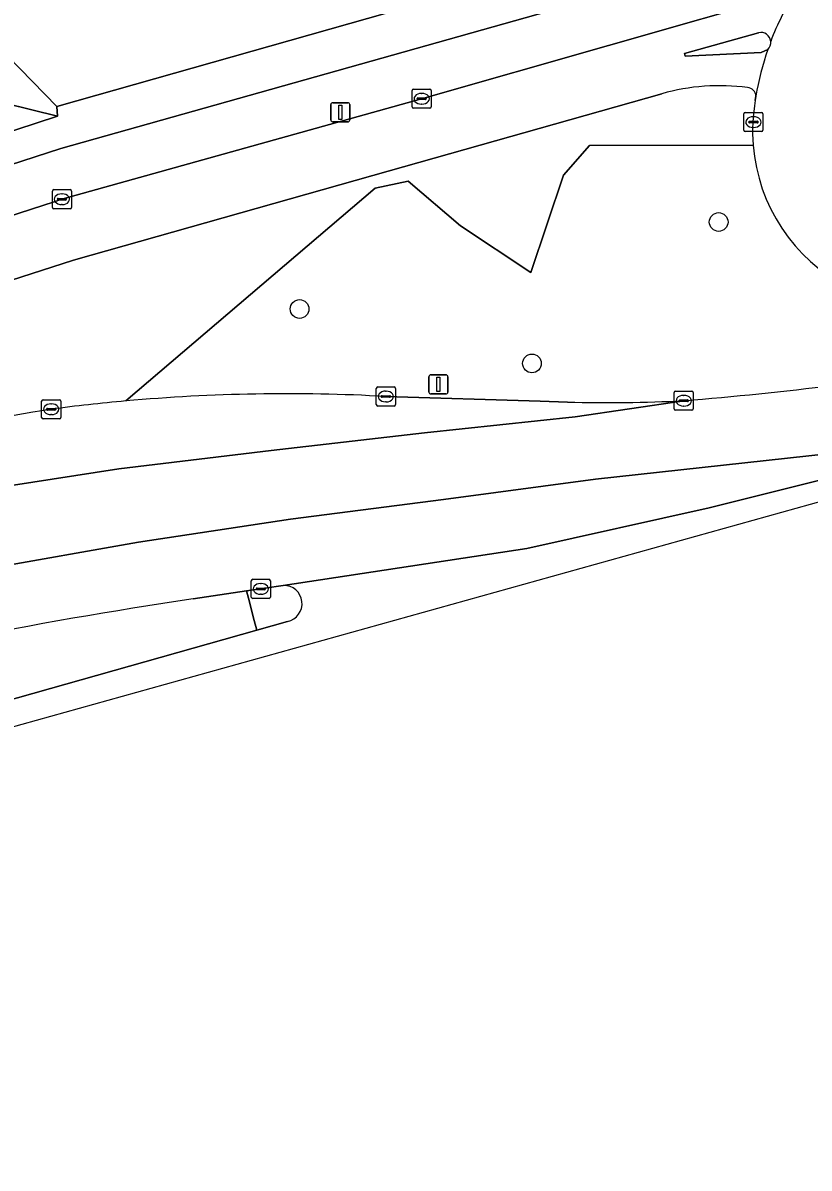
# Model space of a CAD drawing. Extents: x 159626 to 160723, y 388173 to 389416.
# Drawn here: x 159782.2 to 159823.3, y 388178 to 388237.9 of the extents above; entities that cross this region are included whole.
import ezdxf

# ---------------------------------------------------------------- set-up
doc = ezdxf.new("R2010")
doc.units = 0
for name, color, linetype in [('IMGEO_Berm_groen', 7, 'Continuous'), ('IMGEO_Boom', 7, 'Continuous'), ('IMGEO_Fietspad_open', 7, 'Continuous'), ('IMGEO_Groenvoorziening', 7, 'Continuous'), ('IMGEO_Kolk', 7, 'Continuous'), ('IMGEO_Lichtmast', 7, 'Continuous'), ('IMGEO_Loofbos', 7, 'Continuous'), ('IMGEO_Rijbaan_lokaal_open', 7, 'Continuous'), ('IMGEO_Rijbaan_regionaal_gesloten', 7, 'Continuous'), ('IMGEO_Verkeerseiland_groen', 7, 'Continuous'), ('IMGEO_Verkeerseiland_open', 7, 'Continuous'), ('IMGEO_Voetpad_open', 7, 'Continuous')]:
    doc.layers.add(name, color=color, linetype=linetype)

msp = doc.modelspace()

# ---------------------------------------------------------------- linework, layer by layer
at = {"layer": 'IMGEO_Berm_groen'}
for points in [[(159839.772, 388246.983), (159839.11, 388249.163), (159836.863, 388248.526), (159783.949, 388233.524), (159783.971, 388233.009), (159753.661, 388223.087), (159706.375, 388210.063), (159713.72, 388213.419), (159703.872, 388211.198), (159696.727, 388207.495), (159696.998, 388206.367), (159699.698, 388206.901)], [(159755.968, 388222.214), (159767.275, 388225.855), (159784.145, 388231.332), (159839.772, 388246.983)], [(159815.575, 388234.187), (159800.46, 388229.908), (159784.816, 388225.479), (159760.765, 388217.733), (159753.42, 388215.443), (159716.557, 388205.279), (159707.14, 388202.733)], [(159820.467, 388233.837), (159820.501, 388234.059)], [(159787.551, 388218.124), (159800.593, 388229.244), (159802.32, 388229.617), (159805.055, 388227.285), (159808.732, 388224.841), (159810.436, 388229.931), (159811.804, 388231.478), (159820.354, 388231.5)]]:
    msp.add_lwpolyline(points, dxfattribs=at)
msp.add_lwpolyline([(159753.661, 388223.087), (159783.971, 388233.009), (159779.865, 388234.029), (159774.543, 388232.126), (159752.364, 388224.196), (159739.836, 388220.702), (159713.72, 388213.419), (159706.375, 388210.063)], close=True, dxfattribs=at)
for centre, radius, start, end in [((159818.601, 388223.457), 11.149, 82.4549, 105.74898), ((159820.019, 388234.028), 0.483, 3.6914, 84.49804), ((159829.416, 388232.233), 9.092, 169.83867, 184.62485), ((159807.736, 388065.275), 154.306, 98.97994, 104.78831), ((159795.693, 388127.222), 91.266, 95.11803, 97.58171)]:
    msp.add_arc(centre, radius, start, end, dxfattribs=at)
at = {"layer": 'IMGEO_Boom'}
for centre in [(159818.551, 388227.481), (159796.637, 388222.933), (159808.788, 388220.088)]:
    msp.add_circle(centre, 0.489, dxfattribs=at)
at = {"layer": 'IMGEO_Fietspad_open'}
for points in [[(159822.575, 388239.522), (159803.017, 388233.924), (159784.206, 388228.672), (159783.809, 388228.543), (159760.201, 388220.898)], [(159821.115, 388236.497), (159820.767, 388236.351), (159816.804, 388236.15), (159816.762, 388236.287), (159820.64, 388237.379)], [(159800.46, 388229.908), (159815.575, 388234.187)], [(159707.14, 388202.733), (159716.557, 388205.279), (159753.42, 388215.443), (159760.765, 388217.733), (159784.816, 388225.479), (159800.46, 388229.908)]]:
    msp.add_lwpolyline(points, dxfattribs=at)
for centre, radius, start, end in [((159834.742, 388231.79), 14.416, 147.56471, 159.12875), ((159820.754, 388236.871), 0.521, 6.04136, 102.69484), ((159834.822, 388231.749), 14.506, 160.89289, 170.83564), ((159818.601, 388223.457), 11.149, 82.4549, 105.74898), ((159820.019, 388234.028), 0.483, 3.6914, 84.49804)]:
    msp.add_arc(centre, radius, start, end, dxfattribs=at)
at = {"layer": 'IMGEO_Groenvoorziening'}
for points in [[(159779.865, 388234.029), (159783.971, 388233.009), (159783.949, 388233.524), (159780.076, 388237.482)], [(159820.354, 388231.5), (159811.804, 388231.478), (159810.436, 388229.931), (159808.732, 388224.841), (159805.055, 388227.285), (159802.32, 388229.617), (159800.593, 388229.244), (159787.551, 388218.124)], [(159801.15, 388218.358), (159809.221, 388218.113), (159810.655, 388218.069)]]:
    msp.add_lwpolyline(points, dxfattribs=at)
for centre, radius, start, end in [((159829.499, 388232.226), 9.173, 184.53734, 242.57855), ((159801.674, 388402.337), 184.813, 274.67141, 279.5624), ((159795.959, 388124.777), 93.725, 86.82488, 95.14672), ((159812.825, 388294.195), 76.157, 268.36716, 272.93539)]:
    msp.add_arc(centre, radius, start, end, dxfattribs=at)
at = {"layer": 'IMGEO_Kolk'}
for p, q in [((159802.595, 388234.425), (159803.447, 388234.425)), ((159802.52, 388233.499), (159802.52, 388234.351)), ((159802.779, 388233.919), (159802.779, 388233.931)), ((159803.217, 388233.882), (159802.819, 388233.882)), ((159802.822, 388233.968), (159803.22, 388233.968)), ((159803.008, 388234.205), (159803.033, 388234.205)), ((159803.263, 388233.931), (159803.263, 388233.919)), ((159803.521, 388234.351), (159803.521, 388233.499)), ((159803.447, 388233.425), (159802.595, 388233.425)), ((159803.031, 388233.645), (159803.006, 388233.645)), ((159819.867, 388232.28), (159819.867, 388233.132)), ((159819.942, 388233.206), (159820.794, 388233.206)), ((159820.126, 388232.7), (159820.126, 388232.712)), ((159820.564, 388232.663), (159820.166, 388232.663)), ((159820.169, 388232.749), (159820.567, 388232.749)), ((159820.355, 388232.986), (159820.38, 388232.986)), ((159820.61, 388232.712), (159820.61, 388232.7)), ((159820.868, 388233.132), (159820.868, 388232.28)), ((159820.794, 388232.206), (159819.942, 388232.206)), ((159820.378, 388232.426), (159820.353, 388232.426)), ((159783.709, 388228.247), (159783.709, 388229.099)), ((159783.784, 388229.173), (159784.636, 388229.173)), ((159784.71, 388229.099), (159784.71, 388228.247)), ((159783.968, 388228.667), (159783.968, 388228.679)), ((159784.406, 388228.63), (159784.008, 388228.63)), ((159784.011, 388228.716), (159784.409, 388228.716)), ((159784.197, 388228.953), (159784.222, 388228.953)), ((159784.452, 388228.679), (159784.452, 388228.667)), ((159784.636, 388228.173), (159783.784, 388228.173)), ((159784.22, 388228.393), (159784.195, 388228.393)), ((159800.724, 388218.858), (159801.576, 388218.858)), ((159800.649, 388217.932), (159800.649, 388218.784)), ((159800.908, 388218.352), (159800.908, 388218.364)), ((159801.346, 388218.315), (159800.948, 388218.315)), ((159800.951, 388218.401), (159801.349, 388218.401)), ((159801.137, 388218.638), (159801.162, 388218.638)), ((159801.392, 388218.364), (159801.392, 388218.352)), ((159801.65, 388218.784), (159801.65, 388217.932)), ((159816.224, 388217.712), (159816.224, 388218.564)), ((159816.299, 388218.638), (159817.151, 388218.638)), ((159816.712, 388218.418), (159816.737, 388218.418)), ((159817.225, 388218.564), (159817.225, 388217.712)), ((159783.15, 388217.264), (159783.15, 388218.116)), ((159783.225, 388218.19), (159784.077, 388218.19)), ((159783.409, 388217.684), (159783.409, 388217.696)), ((159783.847, 388217.647), (159783.449, 388217.647)), ((159783.452, 388217.733), (159783.85, 388217.733)), ((159783.638, 388217.97), (159783.663, 388217.97)), ((159783.893, 388217.696), (159783.893, 388217.684)), ((159784.151, 388218.116), (159784.151, 388217.264)), ((159801.576, 388217.858), (159800.724, 388217.858)), ((159801.16, 388218.078), (159801.135, 388218.078)), ((159816.483, 388218.132), (159816.483, 388218.144)), ((159816.921, 388218.095), (159816.523, 388218.095)), ((159816.526, 388218.181), (159816.924, 388218.181)), ((159816.735, 388217.858), (159816.71, 388217.858)), ((159816.967, 388218.144), (159816.967, 388218.132)), ((159784.077, 388217.19), (159783.225, 388217.19)), ((159783.661, 388217.41), (159783.636, 388217.41)), ((159817.151, 388217.638), (159816.299, 388217.638)), ((159794.11, 388207.875), (159794.11, 388208.727)), ((159794.185, 388208.801), (159795.037, 388208.801)), ((159795.111, 388208.727), (159795.111, 388207.875)), ((159794.369, 388208.295), (159794.369, 388208.307)), ((159794.807, 388208.258), (159794.409, 388208.258)), ((159794.412, 388208.344), (159794.81, 388208.344)), ((159794.598, 388208.581), (159794.623, 388208.581)), ((159794.853, 388208.307), (159794.853, 388208.295)), ((159795.037, 388207.801), (159794.185, 388207.801)), ((159794.621, 388208.021), (159794.596, 388208.021))]:
    msp.add_line(p, q, dxfattribs=at)
for points in [[(159802.595, 388234.425), (159803.447, 388234.425)], [(159802.52, 388233.499), (159802.52, 388234.351)], [(159803.521, 388234.351), (159803.521, 388233.499)], [(159803.447, 388233.425), (159802.595, 388233.425)], [(159819.867, 388232.28), (159819.867, 388233.132)], [(159819.942, 388233.206), (159820.794, 388233.206)], [(159820.868, 388233.132), (159820.868, 388232.28)], [(159820.794, 388232.206), (159819.942, 388232.206)], [(159783.709, 388228.247), (159783.709, 388229.099)], [(159783.784, 388229.173), (159784.636, 388229.173)], [(159784.71, 388229.099), (159784.71, 388228.247)], [(159784.636, 388228.173), (159783.784, 388228.173)], [(159800.724, 388218.858), (159801.576, 388218.858)], [(159800.649, 388217.932), (159800.649, 388218.784)], [(159801.65, 388218.784), (159801.65, 388217.932)], [(159816.224, 388217.712), (159816.224, 388218.564)], [(159816.299, 388218.638), (159817.151, 388218.638)], [(159817.225, 388218.564), (159817.225, 388217.712)], [(159783.15, 388217.264), (159783.15, 388218.116)], [(159783.225, 388218.19), (159784.077, 388218.19)], [(159784.151, 388218.116), (159784.151, 388217.264)], [(159801.576, 388217.858), (159800.724, 388217.858)], [(159784.077, 388217.19), (159783.225, 388217.19)], [(159817.151, 388217.638), (159816.299, 388217.638)], [(159794.11, 388207.875), (159794.11, 388208.727)], [(159794.185, 388208.801), (159795.037, 388208.801)], [(159795.111, 388208.727), (159795.111, 388207.875)], [(159795.037, 388207.801), (159794.185, 388207.801)]]:
    msp.add_lwpolyline(points, dxfattribs=at)
for centre, radius, start, end in [((159802.597, 388234.349), 0.0765, 91.55205, 178.44795), ((159802.597, 388234.349), 0.0765, 91.55205, 178.44795), ((159803.445, 388234.349), 0.0765, 1.55205, 88.44795), ((159803.445, 388234.349), 0.0765, 1.55205, 88.44795), ((159802.819, 388233.928), 0.0403, 85.87752, 175.75265), ((159802.816, 388233.918), 0.0366, 178.93798, 274.71019), ((159803.22, 388233.925), 0.043, 264.86636, 352.45326), ((159803.224, 388233.93), 0.0386, 1.73085, 96.63898), ((159802.597, 388233.501), 0.0765, 181.55205, 268.44795), ((159802.597, 388233.501), 0.0765, 181.55205, 268.44795), ((159803.445, 388233.501), 0.0765, 271.55205, 358.44795), ((159803.445, 388233.501), 0.0765, 271.55205, 358.44795), ((159819.944, 388233.13), 0.0765, 91.55205, 178.44795), ((159819.944, 388233.13), 0.0765, 91.55205, 178.44795), ((159820.166, 388232.709), 0.0403, 85.87752, 175.75265), ((159820.163, 388232.699), 0.0366, 178.93798, 274.71019), ((159820.567, 388232.706), 0.043, 264.86636, 352.45326), ((159820.571, 388232.711), 0.0386, 1.73085, 96.63898), ((159820.792, 388233.13), 0.0765, 1.55205, 88.44795), ((159820.792, 388233.13), 0.0765, 1.55205, 88.44795), ((159819.944, 388232.282), 0.0765, 181.55205, 268.44795), ((159819.944, 388232.282), 0.0765, 181.55205, 268.44795), ((159820.792, 388232.282), 0.0765, 271.55205, 358.44795), ((159820.792, 388232.282), 0.0765, 271.55205, 358.44795), ((159783.786, 388229.097), 0.0765, 91.55205, 178.44795), ((159783.786, 388229.097), 0.0765, 91.55205, 178.44795), ((159784.634, 388229.097), 0.0765, 1.55205, 88.44795), ((159784.634, 388229.097), 0.0765, 1.55205, 88.44795), ((159784.008, 388228.676), 0.0403, 85.87752, 175.75265), ((159784.005, 388228.666), 0.0366, 178.93798, 274.71019), ((159784.409, 388228.673), 0.043, 264.86636, 352.45326), ((159784.413, 388228.678), 0.0386, 1.73085, 96.63898), ((159783.786, 388228.249), 0.0765, 181.55205, 268.44795), ((159783.786, 388228.249), 0.0765, 181.55205, 268.44795), ((159784.634, 388228.249), 0.0765, 271.55205, 358.44795), ((159784.634, 388228.249), 0.0765, 271.55205, 358.44795), ((159800.726, 388218.782), 0.0765, 91.55205, 178.44795), ((159800.726, 388218.782), 0.0765, 91.55205, 178.44795), ((159801.574, 388218.782), 0.0765, 1.55205, 88.44795), ((159801.574, 388218.782), 0.0765, 1.55205, 88.44795), ((159800.948, 388218.361), 0.0403, 85.87752, 175.75265), ((159800.945, 388218.351), 0.0366, 178.93798, 274.71019), ((159801.349, 388218.358), 0.043, 264.86636, 352.45326), ((159801.353, 388218.363), 0.0386, 1.73085, 96.63898), ((159816.301, 388218.562), 0.0765, 91.55205, 178.44795), ((159816.301, 388218.562), 0.0765, 91.55205, 178.44795), ((159817.149, 388218.562), 0.0765, 1.55205, 88.44795), ((159817.149, 388218.562), 0.0765, 1.55205, 88.44795), ((159783.227, 388218.114), 0.0765, 91.55205, 178.44795), ((159783.227, 388218.114), 0.0765, 91.55205, 178.44795), ((159783.449, 388217.693), 0.0403, 85.87752, 175.75265), ((159783.446, 388217.683), 0.0366, 178.93798, 274.71019), ((159783.85, 388217.69), 0.043, 264.86636, 352.45326), ((159783.854, 388217.695), 0.0386, 1.73085, 96.63898), ((159784.075, 388218.114), 0.0765, 1.55205, 88.44795), ((159784.075, 388218.114), 0.0765, 1.55205, 88.44795), ((159800.726, 388217.934), 0.0765, 181.55205, 268.44795), ((159800.726, 388217.934), 0.0765, 181.55205, 268.44795), ((159801.574, 388217.934), 0.0765, 271.55205, 358.44795), ((159801.574, 388217.934), 0.0765, 271.55205, 358.44795), ((159816.301, 388217.714), 0.0765, 181.55205, 268.44795), ((159816.301, 388217.714), 0.0765, 181.55205, 268.44795), ((159816.523, 388218.141), 0.0403, 85.87752, 175.75265), ((159816.52, 388218.131), 0.0366, 178.93798, 274.71019), ((159816.924, 388218.138), 0.043, 264.86636, 352.45326), ((159816.928, 388218.143), 0.0386, 1.73085, 96.63898), ((159817.149, 388217.714), 0.0765, 271.55205, 358.44795), ((159817.149, 388217.714), 0.0765, 271.55205, 358.44795), ((159783.227, 388217.266), 0.0765, 181.55205, 268.44795), ((159783.227, 388217.266), 0.0765, 181.55205, 268.44795), ((159784.075, 388217.266), 0.0765, 271.55205, 358.44795), ((159784.075, 388217.266), 0.0765, 271.55205, 358.44795), ((159794.187, 388208.725), 0.0765, 91.55205, 178.44795), ((159794.187, 388208.725), 0.0765, 91.55205, 178.44795), ((159795.035, 388208.725), 0.0765, 1.55205, 88.44795), ((159795.035, 388208.725), 0.0765, 1.55205, 88.44795), ((159794.409, 388208.304), 0.0403, 85.87752, 175.75265), ((159794.406, 388208.294), 0.0366, 178.93798, 274.71019), ((159794.81, 388208.301), 0.043, 264.86636, 352.45326), ((159794.814, 388208.306), 0.0386, 1.73085, 96.63898), ((159794.187, 388207.877), 0.0765, 181.55205, 268.44795), ((159794.187, 388207.877), 0.0765, 181.55205, 268.44795), ((159795.035, 388207.877), 0.0765, 271.55205, 358.44795), ((159795.035, 388207.877), 0.0765, 271.55205, 358.44795)]:
    msp.add_arc(centre, radius, start, end, dxfattribs=at)
for centre, major_axis, ratio, start_param, end_param in [((159803.007, 388233.925), (-0.387, 0.002), 0.722429, 4.712389, 7.853982), ((159803.032, 388233.925), (-0.39, 0.002), 0.717154, 1.570796, 4.712389), ((159820.354, 388232.706), (-0.387, 0.002), 0.722429, 4.712389, 7.853982), ((159820.379, 388232.706), (-0.39, 0.002), 0.717154, 1.570796, 4.712389), ((159784.196, 388228.673), (-0.387, 0.002), 0.722429, 4.712389, 7.853982), ((159784.221, 388228.673), (-0.39, 0.002), 0.717154, 1.570796, 4.712389), ((159801.136, 388218.358), (-0.387, 0.002), 0.722429, 4.712389, 7.853982), ((159801.161, 388218.358), (-0.39, 0.002), 0.717154, 1.570796, 4.712389), ((159816.711, 388218.138), (-0.387, 0.002), 0.722429, 4.712389, 7.853982), ((159816.736, 388218.138), (-0.39, 0.002), 0.717154, 1.570796, 4.712389), ((159783.637, 388217.69), (-0.387, 0.002), 0.722429, 4.712389, 7.853982), ((159783.662, 388217.69), (-0.39, 0.002), 0.717154, 1.570796, 4.712389), ((159794.597, 388208.301), (-0.387, 0.002), 0.722429, 4.712389, 7.853982), ((159794.622, 388208.301), (-0.39, 0.002), 0.717154, 1.570796, 4.712389)]:
    msp.add_ellipse(centre, major_axis=major_axis, ratio=ratio, start_param=start_param, end_param=end_param, dxfattribs=at)
at = {"layer": 'IMGEO_Lichtmast'}
for p, q in [((159798.272, 388232.816), (159798.272, 388233.616)), ((159798.272, 388233.616), (159798.272, 388232.816)), ((159798.372, 388233.716), (159799.162, 388233.716)), ((159799.162, 388233.716), (159798.372, 388233.716)), ((159799.262, 388233.616), (159799.262, 388232.816)), ((159799.262, 388232.816), (159799.262, 388233.616)), ((159799.162, 388232.716), (159798.372, 388232.716)), ((159798.372, 388232.716), (159799.162, 388232.716)), ((159803.499, 388219.493), (159804.289, 388219.493)), ((159804.289, 388219.493), (159803.499, 388219.493)), ((159803.399, 388218.593), (159803.399, 388219.393)), ((159803.399, 388219.393), (159803.399, 388218.593)), ((159804.389, 388219.393), (159804.389, 388218.593)), ((159804.389, 388218.593), (159804.389, 388219.393)), ((159804.289, 388218.493), (159803.499, 388218.493)), ((159803.499, 388218.493), (159804.289, 388218.493))]:
    msp.add_line(p, q, dxfattribs=at)
for points in [[(159798.692, 388233.591), (159798.842, 388233.591), (159798.842, 388232.841), (159798.692, 388232.841), (159798.692, 388233.591)], [(159803.819, 388219.368), (159803.969, 388219.368), (159803.969, 388218.618), (159803.819, 388218.618), (159803.819, 388219.368)]]:
    msp.add_lwpolyline(points, dxfattribs=at)
for centre, start, end in [((159798.372, 388233.616), 90, 180), ((159798.372, 388233.616), 90, 180), ((159799.162, 388233.616), 0, 90), ((159799.162, 388233.616), 360, 90), ((159798.372, 388232.816), 180, 270), ((159798.372, 388232.816), 180, 270), ((159799.162, 388232.816), 270, 0), ((159799.162, 388232.816), 270, 0), ((159803.499, 388219.393), 90, 180), ((159803.499, 388219.393), 90, 180), ((159804.289, 388219.393), 0, 90), ((159804.289, 388219.393), 360, 90), ((159803.499, 388218.593), 180, 270), ((159803.499, 388218.593), 180, 270), ((159804.289, 388218.593), 270, 0), ((159804.289, 388218.593), 270, 0)]:
    msp.add_arc(centre, 0.1, start, end, dxfattribs=at)
at = {"layer": 'IMGEO_Loofbos'}
msp.add_lwpolyline([(159780.076, 388237.482), (159783.949, 388233.524), (159836.863, 388248.526), (159836.361, 388251.667), (159834.227, 388258.789), (159823.95, 388293.09), (159821.62, 388301.941), (159821.081, 388304.11), (159819.928, 388310.672), (159819.468, 388317.319)], dxfattribs=at)
at = {"layer": 'IMGEO_Rijbaan_lokaal_open'}
msp.add_lwpolyline([(159820.501, 388234.059), (159820.467, 388233.837)], dxfattribs=at)
for centre, radius, start, end in [((159834.742, 388231.79), 14.416, 147.56471, 159.12875), ((159820.755, 388236.872), 0.52, 313.84678, 5.95127), ((159834.822, 388231.749), 14.506, 160.89289, 170.83564), ((159829.416, 388232.233), 9.092, 169.83867, 184.62485), ((159829.499, 388232.226), 9.173, 184.53734, 242.57855)]:
    msp.add_arc(centre, radius, start, end, dxfattribs=at)
at = {"layer": 'IMGEO_Rijbaan_regionaal_gesloten'}
for points in [[(159698.928, 388178.017), (159861.579, 388223.398), (160022.114, 388268.189), (160021.708, 388269.57), (160016.34, 388268.102)], [(159810.655, 388218.069), (159809.221, 388218.113), (159801.15, 388218.358)], [(159768.35, 388214.47), (159698.713, 388194.811), (159698.021, 388194.611), (159694.709, 388193.686), (159695.645, 388190.208), (159702.939, 388192.343), (159712.26, 388194.947), (159725.074, 388198.53), (159740.381, 388202.888), (159755.877, 388207.277), (159763.578, 388209.464), (159771.35, 388211.588), (159779.184, 388213.342), (159787.18, 388214.573), (159795.152, 388215.54), (159803.176, 388216.453), (159811.042, 388217.287), (159816.725, 388218.138)], [(159816.725, 388218.138), (159811.042, 388217.287), (159803.176, 388216.453), (159795.152, 388215.54), (159787.18, 388214.573), (159779.184, 388213.342)], [(159791.065, 388207.779), (159793.86, 388208.193), (159795.784, 388208.479), (159808.521, 388210.416), (159818.054, 388212.539), (159833.31, 388216.35), (159812.111, 388214.038), (159804.159, 388212.968), (159796.167, 388211.946), (159788.222, 388210.75), (159780.309, 388209.35)], [(159780.309, 388209.35), (159788.222, 388210.75), (159796.167, 388211.946), (159804.159, 388212.968), (159812.111, 388214.038), (159833.31, 388216.35), (159818.054, 388212.539), (159808.521, 388210.416), (159795.784, 388208.479)], [(159796.01, 388206.591), (159794.4, 388206.136), (159753.508, 388194.583), (159723.849, 388186.307), (159701.9, 388180.24), (159698.584, 388179.305), (159698.928, 388178.017)]]:
    msp.add_lwpolyline(points, dxfattribs=at)
for centre, radius, start, end in [((159801.674, 388402.337), 184.813, 274.67141, 279.5624), ((159795.959, 388124.777), 93.725, 86.82488, 95.14672), ((159807.736, 388065.275), 154.306, 98.97994, 104.78831), ((159795.693, 388127.222), 91.266, 95.11803, 97.58171), ((159812.825, 388294.195), 76.157, 268.36716, 272.93539), ((159795.811, 388207.525), 0.955, 282.02683, 91.62521), ((159829.802, 387948.881), 261.78, 98.50955, 104.08649)]:
    msp.add_arc(centre, radius, start, end, dxfattribs=at)
at = {"layer": 'IMGEO_Verkeerseiland_groen'}
for points in [[(159794.4, 388206.136), (159794.266, 388206.648), (159793.962, 388207.806), (159793.86, 388208.193), (159791.065, 388207.779)], [(159701.9, 388180.24), (159723.849, 388186.307), (159753.508, 388194.583), (159794.4, 388206.136)]]:
    msp.add_lwpolyline(points, dxfattribs=at)
msp.add_arc((159829.802, 387948.881), 261.78, 98.50955, 104.08649, dxfattribs=at)
at = {"layer": 'IMGEO_Verkeerseiland_open'}
for points in [[(159820.64, 388237.379), (159816.762, 388236.287), (159816.804, 388236.15), (159820.767, 388236.351), (159821.115, 388236.497)], [(159795.784, 388208.479), (159793.86, 388208.193), (159793.962, 388207.806), (159794.266, 388206.648), (159794.4, 388206.136), (159796.01, 388206.591)]]:
    msp.add_lwpolyline(points, dxfattribs=at)
for centre, radius, start, end in [((159820.754, 388236.871), 0.521, 6.04136, 102.69484), ((159820.755, 388236.872), 0.52, 313.84678, 5.95127), ((159795.811, 388207.525), 0.955, 282.02683, 91.62521)]:
    msp.add_arc(centre, radius, start, end, dxfattribs=at)
at = {"layer": 'IMGEO_Voetpad_open'}
for points in [[(160014.596, 388292.994), (160013.985, 388295.31), (160013.03, 388294.925), (160000, 388291.371), (159940.482, 388274.742), (159893.644, 388261.656), (159890.751, 388260.859), (159859.945, 388252.179), (159854.746, 388250.727), (159853.266, 388250.313), (159853.151, 388250.281), (159853.021, 388250.711), (159850.494, 388250), (159845.138, 388248.493), (159844.644, 388248.354), (159842.921, 388247.869), (159839.772, 388246.983), (159784.145, 388231.332), (159767.275, 388225.855), (159755.968, 388222.214)], [(159760.201, 388220.898), (159783.809, 388228.543), (159784.206, 388228.672), (159803.017, 388233.924), (159822.575, 388239.522), (159822.731, 388239.568), (159841.477, 388244.85), (159855.844, 388248.881), (159859.832, 388250), (159863.19, 388250.942), (159887.008, 388257.53), (159891.674, 388258.813), (159891.55, 388259.277), (159893.727, 388259.886), (159893.865, 388259.454), (159898.585, 388260.761), (159941.069, 388272.705)]]:
    msp.add_lwpolyline(points, dxfattribs=at)

doc.saveas('drawing.dxf')
